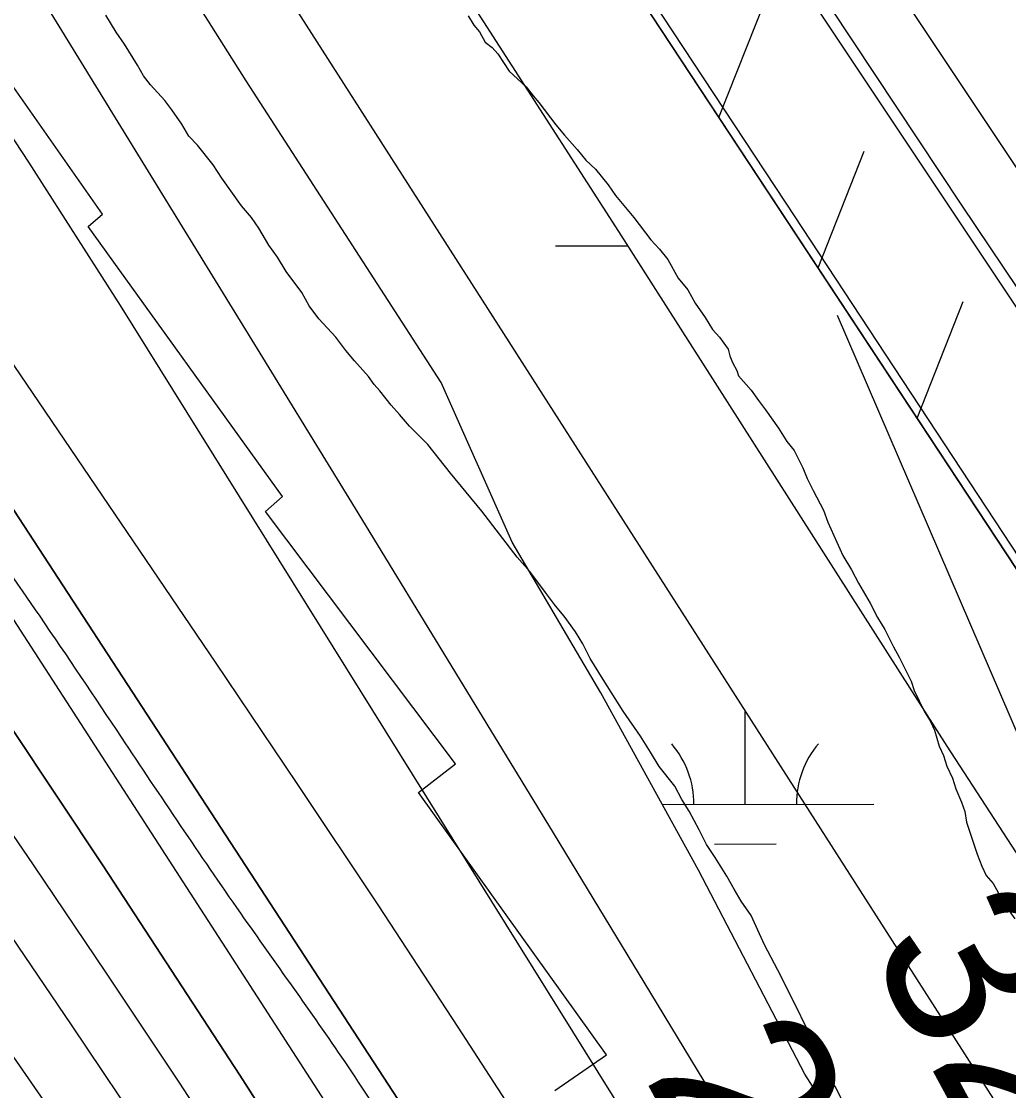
# Model space of a CAD drawing. Extents: x 3329297 to 3367176, y 649250 to 674653.
# Drawn here: x 3341390.8 to 3341774.7, y 667512.8 to 667928.5 of the extents above; entities that cross this region are included whole.
import ezdxf

# ---------------------------------------------------------------- set-up
doc = ezdxf.new("R2010")
doc.units = 0
for name, color, linetype in [('V-FLOD-BASE', 7, 'Continuous'), ('V-LEVE-TOET', 7, 'Continuous'), ('V-RIVR-EDGE', 7, 'Continuous'), ('V-RIVR-RANG', 7, 'Continuous'), ('V-RRAP-FSHR', 7, 'Continuous'), ('V-RRAP-RVMT', 7, 'Continuous'), ('V-SITE-VEGE', 7, 'Continuous'), ('V-SURV-LINE', 7, 'Continuous'), ('V-TOPO-DPTH', 7, 'Continuous'), ('V-TOPO-MAJR', 7, 'Continuous'), ('V-TOPO-MINR', 7, 'Continuous'), ('V-TOPO-WATR', 7, 'Continuous'), ('V-UTIL-LINE', 7, 'Continuous'), ('V-WETL-SWMP', 7, 'Continuous')]:
    doc.layers.add(name, color=color, linetype=linetype)

msp = doc.modelspace()

# ---------------------------------------------------------------- linework, layer by layer
at = {"layer": 'V-FLOD-BASE'}
msp.add_lwpolyline([(3341367.23, 668444.17), (3341507.93, 668231.43), (3341629.22, 668048.89), (3341756.43, 667857.05), (3341875.95, 667679.19), (3342045.46, 667398.54), (3342152.31, 667199.57), (3342264.99, 666993.68), (3342340.14, 666855.37)], dxfattribs=at)
at = {"layer": 'V-LEVE-TOET'}
msp.add_lwpolyline([(3342254.81, 666882.1), (3342133.85, 667097.19), (3342054.97, 667249.64), (3341968.26, 667420.04), (3341879.97, 667569.74), (3341785.71, 667709.7), (3341687.95, 667858.25), (3341588.51, 668009.11), (3341482.67, 668161.32), (3341399.77, 668294.58), (3341324.46, 668416.22)], dxfattribs=at)
at = {"layer": 'V-RIVR-EDGE'}
msp.add_spline([(3342816.41, 664076.7), (3342812.76, 664100.73), (3342811.24, 664114.69), (3342810.49, 664125.17), (3342811.67, 664129.43), (3342815.94, 664131.36), (3342822.14, 664130.96), (3342827.58, 664133.66), (3342827.98, 664138.7), (3342825.71, 664163.52), (3342823.01, 664169.35), (3342818.01, 664185.26), (3342816.5, 664200), (3342816.91, 664208.92), (3342818.1, 664220.94), (3342817.34, 664227.14), (3342814.66, 664243.44), (3342809.27, 664257.41), (3342808.51, 664264.01), (3342808.92, 664272.54), (3342814.79, 664296.18), (3342814.82, 664305.49), (3342810.59, 664319.46), (3342799.78, 664338.87), (3342790.88, 664350.14), (3342779.66, 664360.25), (3342778.51, 664365.3), (3342779.3, 664369.17), (3342779.69, 664370.72), (3342785.91, 664376.91), (3342798.35, 664388.13), (3342804.18, 664396.26), (3342807.71, 664410.21), (3342807.34, 664416.8), (3342805.02, 664421.46), (3342805.03, 664424.18), (3342805.05, 664435.04), (3342805.48, 664451.32), (3342803.59, 664468.39), (3342800.14, 664485.46), (3342800.15, 664492.05), (3342800.55, 664495.93), (3342805.6, 664499.41), (3342810.27, 664507.15), (3342811.45, 664513.74), (3342812.65, 664526.54), (3342808.84, 664554.08), (3342808.48, 664564.55), (3342811.98, 664571.52), (3342819.76, 664577.71), (3342825.21, 664588.56), (3342825.62, 664596.7), (3342825.25, 664604.07), (3342821.39, 664610.67), (3342817.54, 664623.86), (3342808.64, 664632.03), (3342807.5, 664639.01), (3342807.51, 664645.61), (3342805.59, 664651.04), (3342795.55, 664667.74), (3342786.28, 664683.28), (3342782.79, 664682.12), (3342779.3, 664685.62), (3342772.36, 664698.82), (3342765.01, 664705.82), (3342757.66, 664715.15), (3342754.96, 664720.97), (3342754.97, 664725.24), (3342756.92, 664729.5), (3342762.36, 664734.91), (3342763.16, 664745.77), (3342759.34, 664768.66), (3342756.66, 664780.69), (3342750.49, 664796.21), (3342738.91, 664818.35), (3342728.88, 664839.31), (3342718.83, 664850.59), (3342704.53, 664870.4), (3342673.21, 664906.93), (3342667.03, 664917.03), (3342662.4, 664928.67), (3342645.77, 664948.1), (3342638.82, 664957.43), (3342632.64, 664969.85), (3342630.72, 664978), (3342626.86, 664984.99), (3342614.87, 664996.66), (3342611.39, 664999.38), (3342609.84, 665001.32), (3342609.85, 665006.36), (3342606.76, 665010.25), (3342597.86, 665020.35), (3342593.22, 665025.41), (3342592.47, 665033.17), (3342590.94, 665044.42), (3342589.42, 665054.5), (3342588.28, 665065.36), (3342585.98, 665077), (3342585.23, 665086.7), (3342585.25, 665096.4), (3342584.88, 665101.05), (3342582.95, 665104.16), (3342580.25, 665109.59), (3342577.16, 665116.97), (3342577.18, 665122.79), (3342577.2, 665131.71), (3342577.22, 665142.56), (3342577.25, 665154.2), (3342576.12, 665167.77), (3342572.7, 665192.99), (3342566.93, 665215.11), (3342563.48, 665229.47), (3342558.85, 665239.95), (3342557.31, 665244.22), (3342555.4, 665255.47), (3342553.11, 665268.66), (3342549.27, 665284.57), (3342541.57, 665307.08), (3342537.34, 665321.83), (3342531.95, 665340.07), (3342533.51, 665343.55), (3342533.53, 665349.76), (3342526.98, 665368.39), (3342525.46, 665379.64), (3342523.54, 665388.18), (3342518.15, 665403.7), (3342515.47, 665416.12), (3342514.34, 665430.86), (3342508.57, 665450.65), (3342503.19, 665470.83), (3342492.38, 665490.63), (3342491.63, 665499.17), (3342490.87, 665508.48), (3342486.28, 665532.92), (3342483.6, 665545.33), (3342477.81, 665557.76), (3342475.93, 665580.26), (3342474.8, 665594.22), (3342470.17, 665605.48), (3342467.87, 665614.4), (3342467.13, 665629.53), (3342466.39, 665643.49), (3342466.82, 665662.1), (3342467.25, 665679.55), (3342463.41, 665695.46), (3342454.93, 665713.71), (3342445.67, 665732.35), (3342448.39, 665735.45), (3342449.55, 665735.05), (3342454.58, 665728.84), (3342456.13, 665730.38), (3342456.13, 665730.77), (3342455.37, 665734.65), (3342442.22, 665750.97), (3342428.7, 665771.56), (3342413.65, 665800.68), (3342398.6, 665832.52), (3342380.47, 665869.41), (3342358.86, 665914.06), (3342350, 665938.51), (3342337.27, 665963.36), (3342312.2, 666021.59), (3342297.17, 666058.47), (3342281.74, 666092.64), (3342274.81, 666112.43), (3342267.5, 666136.11), (3342262.92, 666165.98), (3342261.43, 666190.8), (3342261.45, 666198.56), (3342257.57, 666197.79), (3342255.25, 666199.74), (3342252.93, 666205.17), (3342252.57, 666212.54), (3342252.58, 666219.13), (3342250.29, 666232.71), (3342241.82, 666258.33), (3342236.07, 666285.87), (3342231.81, 666288.99), (3342227.55, 666291.71), (3342219.05, 666302.59), (3342218.67, 666306.86), (3342219.07, 666312.29), (3342210.16, 666314.25), (3342205.13, 666318.91), (3342203.98, 666324.35), (3342203.99, 666330.16), (3342202.08, 666339.09), (3342191.65, 666356.56), (3342180.04, 666369), (3342175.41, 666377.55), (3342164.99, 666396.96), (3342154.58, 666421.81), (3342139.95, 666463.34), (3342130.7, 666487.79), (3342122.99, 666506.43), (3342111.8, 666527.4), (3342098.68, 666554.19), (3342094.83, 666565.83), (3342092.54, 666581.74), (3342088.69, 666594.54), (3342085.25, 666612.78), (3342082.17, 666622.09), (3342072.89, 666631.81), (3342063.22, 666645.41), (3342057.44, 666657.83), (3342049.73, 666678.02), (3342048.22, 666693.14), (3342050.17, 666696.63), (3342050.96, 666704.38), (3342046.71, 666709.05), (3342039.36, 666716.82), (3342032.41, 666729.25), (3342015.81, 666761.09), (3342003.06, 666780.9), (3341996.09, 666786.35), (3341994.95, 666792.55), (3341992.63, 666796.44), (3341982.97, 666811.97), (3341967.13, 666835.28), (3341953.59, 666848.89), (3341946.63, 666857.44), (3341940.45, 666867.92), (3341935.81, 666874.14), (3341919.16, 666884.26), (3341915.69, 666890.09), (3341911.45, 666900.18), (3341899.85, 666913.78), (3341894.82, 666921.16), (3341889.03, 666931.65), (3341869.32, 666956.91), (3341855.01, 666974.78), (3341848.82, 666978.67), (3341839.53, 666986.84), (3341829.09, 667000.44), (3341821.76, 667015.19), (3341819.07, 667024.89), (3341817.15, 667031.1), (3341806.31, 667038.89), (3341788.13, 667056.77), (3341778.46, 667069.98), (3341769.56, 667076.21), (3341762.98, 667079.71), (3341756.02, 667089.04), (3341748.29, 667099.53), (3341738.62, 667112.35), (3341730.89, 667120.12), (3341719.29, 667133.73), (3341714.66, 667143.05), (3341706.55, 667156.64), (3341694.95, 667171.79), (3341682.22, 667198.97), (3341673.73, 667217.22), (3341665.66, 667244.77), (3341658.35, 667270.77), (3341654.5, 667280.86), (3341646.79, 667297.56), (3341633.67, 667325.51), (3341621.31, 667347.26), (3341603.92, 667370.57), (3341601.61, 667379.11), (3341595.05, 667392.31), (3341586.57, 667412.5), (3341578.1, 667435.79), (3341568.43, 667448.22), (3341554.13, 667467.65), (3341537.52, 667492.51), (3341516.66, 667523.97), (3341476.08, 667581.85), (3341429.71, 667650.22), (3341398.03, 667697.22), (3341370.98, 667737.23), (3341354.76, 667763.64), (3341343.55, 667778.41), (3341338.9, 667782.3), (3341332.33, 667790.07), (3341325.39, 667805.99), (3341317.65, 667814.15), (3341305.28, 667827.37), (3341300.64, 667833.19), (3341282.89, 667869.69), (3341259.72, 667911.24), (3341224.58, 667969.5), (3341190.57, 668018.45), (3341159.67, 668067), (3341126.02, 668105.48), (3341085.81, 668151.72), (3341034.77, 668213.12), (3340998.8, 668250.83), (3340967.07, 668282.32), (3340929.92, 668312.66), (3340887.35, 668349.99), (3340852.52, 668378), (3340818.08, 668406.01), (3340783.64, 668439.06), (3340747.67, 668475.99), (3340722.92, 668504.36), (3340704.36, 668525.73), (3340693.92, 668537.01), (3340680.75, 668543.24), (3340672.61, 668546.75), (3340664.48, 668552.59), (3340650.93, 668563.48), (3340645.91, 668568.92), (3340640.88, 668576.69), (3340634.7, 668584.08), (3340619.62, 668601.57), (3340609.54, 668604.69), (3340603.74, 668608.97), (3340599.1, 668614.41), (3340595.62, 668621.01), (3340589.43, 668627.24), (3340567.76, 668645.9), (3340549.95, 668659.13), (3340496.93, 668702.7), (3340430.76, 668760.64), (3340383.93, 668798.76), (3340346.77, 668824.45), (3340316.96, 668845.08), (3340289.86, 668863.37), (3340255.41, 668891.77), (3340209.37, 668936.09), (3340181.13, 668962.92), (3340159.06, 668977.32), (3340134.29, 668996.39), (3340120.75, 669009.22), (3340113.4, 669017.77), (3340109.92, 669023.59), (3340107.6, 669025.92), (3340099.85, 669026.72), (3340094.42, 669027.9), (3340089.39, 669030.24), (3340085.14, 669036.45), (3340084.76, 669043.04), (3340082.06, 669046.15), (3340066.19, 669058.99), (3340051.1, 669071.44), (3340041.8, 669077.66), (3339987.61, 669116.19), (3339929.52, 669149.3), (3339882.28, 669177.34), (3339823.8, 669212), (3339768.82, 669245.87), (3339704.94, 669289.46), (3339659.64, 669320.6), (3339613.98, 669359.49), (3339576.03, 669382.85), (3339562.87, 669392.97), (3339559.39, 669394.53), (3339555.89, 669394.15), (3339553.17, 669389.89), (3339550.84, 669388.73), (3339546.19, 669392.24), (3339540.39, 669395.35), (3339537.28, 669393.03), (3339533.01, 669392.66), (3339518.67, 669398.12), (3339507.83, 669404.74), (3339498.93, 669411.35), (3339490.01, 669411.38), (3339486.53, 669416.04), (3339483.43, 669417.6), (3339473.36, 669420.73), (3339460.58, 669427.74), (3339447.8, 669435.52), (3339435.41, 669443.31), (3339423.8, 669453.42), (3339413.36, 669464.7), (3339407.94, 669471.3), (3339393.62, 669479.48), (3339378.13, 669489.21), (3339357.61, 669502.45), (3339355.67, 669504.78), (3339358.39, 669506.33), (3339359.56, 669509.43), (3339359.18, 669510.98), (3339356.48, 669515.25), (3339347.17, 669516.82), (3339341.34, 669512.57), (3339338.24, 669513.36), (3339320.82, 669525.81), (3339311.15, 669534.75), (3339296.06, 669548.75), (3339293.35, 669550.31), (3339286.37, 669549.16), (3339280.93, 669546.46), (3339277.05, 669546.47), (3339268.14, 669549.98), (3339250.71, 669559.72), (3339229.04, 669575.67), (3339210.84, 669586.97), (3339202.33, 669595.13), (3339200.4, 669599.4), (3339200.02, 669604.83), (3339198.1, 669611.04), (3339183.01, 669622.71), (3339166.35, 669632.45)], degree=3, dxfattribs=at)
at = {"layer": 'V-RRAP-FSHR'}
for p, q in [((3341662.07, 667891.11), (3341680.05, 667936.51)), ((3341700.6, 667832.67), (3341718.58, 667878.07)), ((3341739.14, 667774.23), (3341757.11, 667819.63))]:
    msp.add_line(p, q, dxfattribs=at)
msp.add_lwpolyline([(3341486.2, 668157.84), (3341827.57, 667640.1)], dxfattribs=at)
at = {"layer": 'V-RRAP-RVMT'}
for p, q in [((3341422.32, 667853.53), (3341352.04, 667953.86)), ((3341416.82, 667848.77), (3341422.32, 667853.53)), ((3341492.38, 667743.81), (3341416.82, 667848.77)), ((3341485.75, 667737.98), (3341492.38, 667743.81)), ((3341559.61, 667639.9), (3341485.75, 667737.98)), ((3341545.26, 667628.75), (3341559.61, 667639.9)), ((3341618.33, 667526.75), (3341545.26, 667628.75)), ((3341598.25, 667512.81), (3341618.33, 667526.75))]:
    msp.add_line(p, q, dxfattribs=at)
at = {"layer": 'V-SITE-VEGE'}
for points in [[(3341711.13, 667506.6), (3341707.7, 667513.82), (3341704.89, 667518.44), (3341701.42, 667526.71), (3341698.6, 667531.85), (3341696.29, 667537.02), (3341691.73, 667546.3), (3341684.91, 667559.69), (3341679.81, 667569.47), (3341674.64, 667580.83), (3341670.75, 667586.46), (3341667.94, 667591.08), (3341665.12, 667596.22), (3341660.64, 667603.4), (3341657.29, 667608.53), (3341654.44, 667614.2), (3341650.49, 667621.4), (3341647.68, 667626.02), (3341644.86, 667631.16), (3341638.78, 667638.8), (3341635.42, 667644.45), (3341631.5, 667650.6), (3341624.82, 667660.33), (3341616.99, 667672.63), (3341611.95, 667680.84), (3341609.1, 667686.51), (3341606.3, 667691.13), (3341601.86, 667697.26), (3341598.55, 667701.33), (3341594.67, 667706.44), (3341588.58, 667714.61), (3341583.64, 667720.2), (3341569.82, 667738.05), (3341557.69, 667752.81), (3341548.85, 667764.03), (3341541.75, 667771.11), (3341537.9, 667775.69), (3341534.61, 667779.24), (3341530.19, 667784.84), (3341527.99, 667787.39), (3341525.77, 667790.45), (3341520.28, 667796.54), (3341516.97, 667800.62), (3341513.1, 667805.72), (3341506.52, 667812.82), (3341502.65, 667817.93), (3341499.82, 667823.07), (3341493.73, 667831.24), (3341490.36, 667836.89), (3341487.03, 667841.49), (3341483.09, 667848.16), (3341480.31, 667852.26), (3341476.45, 667856.84), (3341468.69, 667867.57), (3341465.34, 667872.69), (3341459.26, 667880.33), (3341455.97, 667883.89), (3341453.17, 667888.51), (3341449.27, 667894.13), (3341446.51, 667897.7), (3341441.02, 667903.79), (3341438.26, 667907.37), (3341436, 667911.48), (3341430.95, 667919.69), (3341427.62, 667924.29), (3341423.69, 667930.96)], [(3341564.48, 667930.62), (3341566.72, 667927.04), (3341568.92, 667924.49), (3341571.18, 667920.38), (3341573.89, 667918.38), (3341576.08, 667915.84), (3341580.54, 667909.18), (3341587.08, 667903.13), (3341589.84, 667899.56), (3341592.04, 667897.02), (3341598.68, 667888.34), (3341601.99, 667884.27), (3341606.93, 667878.68), (3341610.24, 667874.61), (3341614.06, 667871.08), (3341619.02, 667864.97), (3341621.8, 667860.87), (3341628.97, 667852.22), (3341635.61, 667843.54), (3341638.9, 667839.99), (3341642.2, 667835.92), (3341646.16, 667828.72), (3341650.01, 667824.14), (3341652.83, 667819), (3341656.73, 667813.37), (3341659.54, 667808.75), (3341662.28, 667805.7), (3341665.61, 667801.11), (3341666.24, 667798.5), (3341667.39, 667795.92), (3341669.08, 667792.83), (3341669.69, 667790.76), (3341674.63, 667785.17), (3341677.42, 667781.08), (3341680.18, 667777.5), (3341685.18, 667770.34), (3341688.53, 667765.22), (3341691.3, 667761.65), (3341694.71, 667754.95), (3341696.44, 667750.82), (3341698.73, 667746.18), (3341702.7, 667738.45), (3341704.46, 667733.79), (3341710.21, 667720.88), (3341713.58, 667715.23), (3341716.4, 667710.09), (3341720.9, 667702.38), (3341723.75, 667696.71), (3341726.55, 667692.09), (3341729.96, 667685.4), (3341732.22, 667681.28), (3341736.78, 667672), (3341737.97, 667668.37), (3341741.97, 667660.12), (3341744.21, 667656.53), (3341745.93, 667652.92), (3341747.74, 667646.69)], [(3341747.74, 667646.69), (3341749.46, 667643.08), (3341750.67, 667638.92), (3341752.95, 667634.28), (3341754.16, 667630.13), (3341756.46, 667624.96), (3341757.65, 667621.33), (3341758.34, 667617.15), (3341762.5, 667604.71), (3341764.25, 667600.05), (3341765.97, 667596.44), (3341768.71, 667593.39), (3341772.1, 667587.22), (3341774.34, 667583.63), (3341777.12, 667579.53)]]:
    msp.add_lwpolyline(points, dxfattribs=at)
at = {"layer": 'V-SURV-LINE'}
for points in [[(3341328.89, 668544.73), (3341980.09, 667568.03)], [(3341955.12, 667551.4), (3341303.92, 668528.1)]]:
    msp.add_lwpolyline(points, dxfattribs=at)
at = {"layer": 'V-TOPO-DPTH'}
for points in [[(3341137.76, 668102.82), (3341154.48, 668083.17), (3341170.75, 668063.13), (3341186.41, 668042.6), (3341201.7, 668021.8), (3341216.45, 668000.62), (3341230.84, 667979.17), (3341608.08, 667400.76), (3341615.47, 667389.4), (3341622.83, 667378.02), (3341630.16, 667366.62), (3341637.47, 667355.21), (3341644.76, 667343.78), (3341652.06, 667332.36), (3341659.35, 667320.93), (3341666.65, 667309.51), (3341680.77, 667287.39), (3341695.13, 667264.91), (3341709.51, 667242.44), (3341723.89, 667219.98), (3341738.29, 667197.52), (3341908.11, 666932.71)], [(3341104.06, 668055.41), (3341257.64, 667840.64), (3341313.58, 667761.14), (3341368.7, 667681.08), (3341422.6, 667600.2), (3341475.68, 667518.75), (3341557.41, 667391.26), (3341568.97, 667373.13), (3341580.49, 667354.96), (3341591.93, 667336.75), (3341603.33, 667318.5), (3341679.99, 667195.14), (3341729.48, 667115.07), (3341778.71, 667034.84)], [(3341778.71, 667034.84), (3341729.48, 667115.07), (3341679.99, 667195.14), (3341603.33, 667318.5), (3341591.93, 667336.75), (3341580.49, 667354.96), (3341568.97, 667373.13), (3341557.41, 667391.26), (3341475.68, 667518.75), (3341422.6, 667600.2), (3341368.7, 667681.08), (3341313.58, 667761.14), (3341257.64, 667840.64), (3341104.06, 668055.41)], [(3341871.92, 666787.71), (3341545.81, 667333.66), (3341545.26, 667334.57), (3341544.14, 667336.39), (3341543.58, 667337.3), (3341539.12, 667344.4), (3341536.3, 667348.84), (3341533.47, 667353.27), (3341530.6, 667357.68), (3341527.71, 667362.08), (3341472.13, 667445.97), (3341441.3, 667492.21), (3341410.31, 667538.34), (3341379.07, 667584.31), (3341347.66, 667630.15), (3341163.74, 667897.04), (3341145.35, 667922.71)], [(3341871.92, 666787.71), (3341545.81, 667333.66), (3341545.26, 667334.57), (3341544.14, 667336.39), (3341543.58, 667337.3), (3341539.12, 667344.4), (3341536.3, 667348.84), (3341533.47, 667353.27), (3341530.6, 667357.68), (3341527.71, 667362.08), (3341472.13, 667445.97), (3341441.3, 667492.21), (3341410.31, 667538.34), (3341379.07, 667584.31), (3341347.66, 667630.15), (3341163.74, 667897.04), (3341145.35, 667922.71)]]:
    msp.add_lwpolyline(points, dxfattribs=at)
at = {"layer": 'V-TOPO-MAJR'}
msp.add_lwpolyline([(3341926.28, 667072.72), (3341895.15, 667122.52), (3341864.24, 667172.44), (3341833.64, 667222.55), (3341803.25, 667272.79), (3341758.6, 667347.14), (3341750.69, 667360.31), (3341742.78, 667373.47), (3341734.86, 667386.63), (3341726.94, 667399.78), (3341719.01, 667412.93), (3341711.07, 667426.08), (3341703.12, 667439.22), (3341695.17, 667452.35), (3341635.54, 667550.75), (3341597.7, 667613.04), (3341559.78, 667675.29), (3341521.74, 667737.46), (3341483.62, 667799.58), (3341259.17, 668164.54)], dxfattribs=at)
at = {"layer": 'V-TOPO-MINR'}
for points in [[(3342189.2, 666175.28), (3342141.23, 666287.97), (3342040.66, 666518.34), (3342033.16, 666534.89), (3342025.36, 666551.3), (3342017.11, 666567.49), (3342008.57, 666583.53), (3341936.91, 666713.67), (3341891.79, 666794.37), (3341845.96, 666874.66), (3341799.07, 666954.33), (3341751.48, 667033.6), (3341573.07, 667326.35), (3341567.42, 667335.56), (3341561.74, 667344.76), (3341556.01, 667353.92), (3341550.24, 667363.06), (3341507.31, 667430.69), (3341479.84, 667473.49), (3341452.09, 667516.11), (3341423.93, 667558.46), (3341395.49, 667600.63), (3341082.73, 668059.45), (3340316.23, 668769.41)], [(3341895.67, 667048.62), (3341861.97, 667109.98), (3341827.59, 667170.96), (3341792.22, 667231.36), (3341756.19, 667291.39), (3341714.28, 667359.9), (3341698.67, 667385.36), (3341683.01, 667410.79), (3341667.28, 667436.18), (3341651.52, 667461.54), (3341429.29, 667818.02), (3341393.68, 667873.84), (3341357.31, 667929.15), (3341319.79, 667983.68), (3341281.52, 668037.7), (3341236.49, 668099.86), (3341219.72, 668122.06), (3341202.38, 668143.78), (3341184.18, 668164.78), (3341165.41, 668185.31), (3341017.82, 668340.33)], [(3341847.41, 667082.78), (3341788.64, 667178.34), (3341666.37, 667372.96), (3341659.62, 667383.67), (3341652.84, 667394.37), (3341646.03, 667405.04), (3341639.2, 667415.7), (3341591.49, 667489.89), (3341560.61, 667537.52), (3341529.49, 667585), (3341498.02, 667632.23), (3341466.31, 667679.32), (3341172.62, 668111.86), (3341169.37, 668116.46), (3341166.02, 668120.98), (3341162.51, 668125.37), (3341158.89, 668129.68), (3341119.39, 668175.02)], [(3341908.11, 666932.71), (3341738.29, 667197.52), (3341723.89, 667219.98), (3341709.51, 667242.44), (3341695.13, 667264.91), (3341680.77, 667287.39), (3341666.65, 667309.51), (3341659.35, 667320.93), (3341652.06, 667332.36), (3341644.76, 667343.78), (3341637.47, 667355.21), (3341630.16, 667366.62), (3341622.83, 667378.02), (3341615.47, 667389.4), (3341608.08, 667400.76), (3341230.84, 667979.17), (3341216.45, 668000.62), (3341201.7, 668021.8), (3341186.41, 668042.6), (3341170.75, 668063.13), (3341154.48, 668083.17), (3341137.76, 668102.82)], [(3341707.98, 667814.24), (3341827.04, 667537.96), (3341835.24, 667518.11), (3341843.03, 667498.11), (3341850.2, 667477.89), (3341856.97, 667457.51), (3341889.76, 667353.54), (3341888.21, 667347.19), (3341885.4, 667343.42), (3341880.7, 667343.55), (3341874.75, 667346.27), (3341868.19, 667355.91), (3341855.43, 667374.88), (3341842.8, 667393.93), (3341830.35, 667413.11), (3341818.03, 667432.37), (3341805.79, 667451.68), (3341793.53, 667470.98), (3341781.24, 667490.26), (3341768.93, 667509.52), (3341397.03, 668090.56)], [(3341772.26, 667095.37), (3341743.64, 667140.45), (3341715.05, 667185.55), (3341686.5, 667230.67), (3341657.99, 667275.82), (3341636.34, 667310.13), (3341618.62, 667338.11), (3341600.85, 667366.04), (3341582.97, 667393.92), (3341565.04, 667421.75), (3341367.16, 667727.7), (3341326.65, 667788.95), (3341285.32, 667849.64), (3341242.75, 667909.46), (3341199.37, 667968.72), (3341139.07, 668049.33)], [(3341871.92, 666787.71), (3341545.81, 667333.66), (3341545.26, 667334.57), (3341544.14, 667336.39), (3341543.58, 667337.3), (3341539.12, 667344.4), (3341536.3, 667348.84), (3341533.47, 667353.27), (3341530.6, 667357.68), (3341527.71, 667362.08), (3341472.13, 667445.97), (3341441.3, 667492.21), (3341410.31, 667538.34), (3341379.07, 667584.31), (3341347.66, 667630.15), (3341163.74, 667897.04), (3341145.35, 667922.71)], [(3342349.38, 665627.96), (3341997.45, 666523), (3341996.52, 666525.28), (3341994.55, 666529.78), (3341992.4, 666534.2), (3341990.08, 666538.53), (3341988.86, 666540.67), (3341624.77, 667163.06), (3341608.7, 667190.33), (3341592.53, 667217.53), (3341576.18, 667244.64), (3341559.72, 667271.67), (3341542.96, 667298.51), (3341525.89, 667325.16), (3341508.37, 667351.51), (3341490.55, 667377.66), (3341294.34, 667660.4), (3341251.32, 667718.78), (3341206.22, 667775.4), (3341157.99, 667829.37), (3341107.66, 667881.58)]]:
    msp.add_lwpolyline(points, dxfattribs=at)
at = {"layer": 'V-TOPO-WATR'}
msp.add_lwpolyline([(3341778.71, 667034.84), (3341729.48, 667115.07), (3341679.99, 667195.14), (3341603.33, 667318.5), (3341591.93, 667336.75), (3341580.49, 667354.96), (3341568.97, 667373.13), (3341557.41, 667391.26), (3341475.68, 667518.75), (3341422.6, 667600.2), (3341368.7, 667681.08), (3341313.58, 667761.14), (3341257.64, 667840.64), (3341104.06, 668055.41)], dxfattribs=at)
at = {"layer": 'V-UTIL-LINE'}
msp.add_lwpolyline([(3343214.47, 663762.74), (3343263.75, 664509.56), (3343274.9, 664831.38), (3343269.46, 664898.18), (3343259.54, 664966.24), (3343235.9, 665073.88), (3343214.8, 665141.21), (3342988.82, 665948.09), (3342965.69, 665990.52), (3342644.7, 666176.02), (3342612.1, 666200.12), (3342584.69, 666224.79), (3342572.99, 666237.96), (3342558.05, 666267.29), (3342544.71, 666298.95), (3342528.65, 666362.43), (3342506.32, 666419.51), (3342247.97, 666890.68), (3341998.18, 667355.34), (3341893.42, 667540.23), (3341355.82, 668355.57)], dxfattribs=at)
at = {"layer": 'V-WETL-SWMP'}
for p, q in [((3341498.87, 668039.91), (3341623.03, 667846.77)), ((3341478.18, 667905.4), (3341419.55, 667998.52)), ((3341554.05, 667788.14), (3341478.18, 667905.4)), ((3341623.03, 667846.77), (3341750.64, 667646.74)), ((3341598.46, 667841.24), (3341626.53, 667841.29)), ((3341581.64, 667726.06), (3341554.05, 667788.14)), ((3341616.13, 667667.43), (3341581.64, 667726.06)), ((3341654.07, 667598.46), (3341616.13, 667667.43)), ((3341672.28, 667624.13), (3341672.21, 667660.13)), ((3341750.64, 667646.74), (3341795.47, 667577.77)), ((3341639.98, 667624.07), (3341722.28, 667624.23)), ((3341660.3, 667608.68), (3341684.3, 667608.73)), ((3341695.46, 667519.14), (3341654.07, 667598.46)), ((3341757.53, 667422.57), (3341695.46, 667519.14))]:
    msp.add_line(p, q, dxfattribs=at)
for centre, start, end in [((3341617.03, 667624.5), 359.3365, 40.8801), ((3341727.52, 667624.71), 139.3365, 180.8801)]:
    msp.add_arc(centre, 35.25, start, end, dxfattribs=at)

# ---------------------------------------------------------------- texts
at = {"layer": 'V-RIVR-RANG'}
for s, p in [('32.6', (3341719.46, 667568.01)), ('28.4', (3341632.52, 667518.56))]:
    msp.add_text(s, height=67, rotation=298.4283, dxfattribs=at).set_placement(p)

doc.saveas('drawing.dxf')
